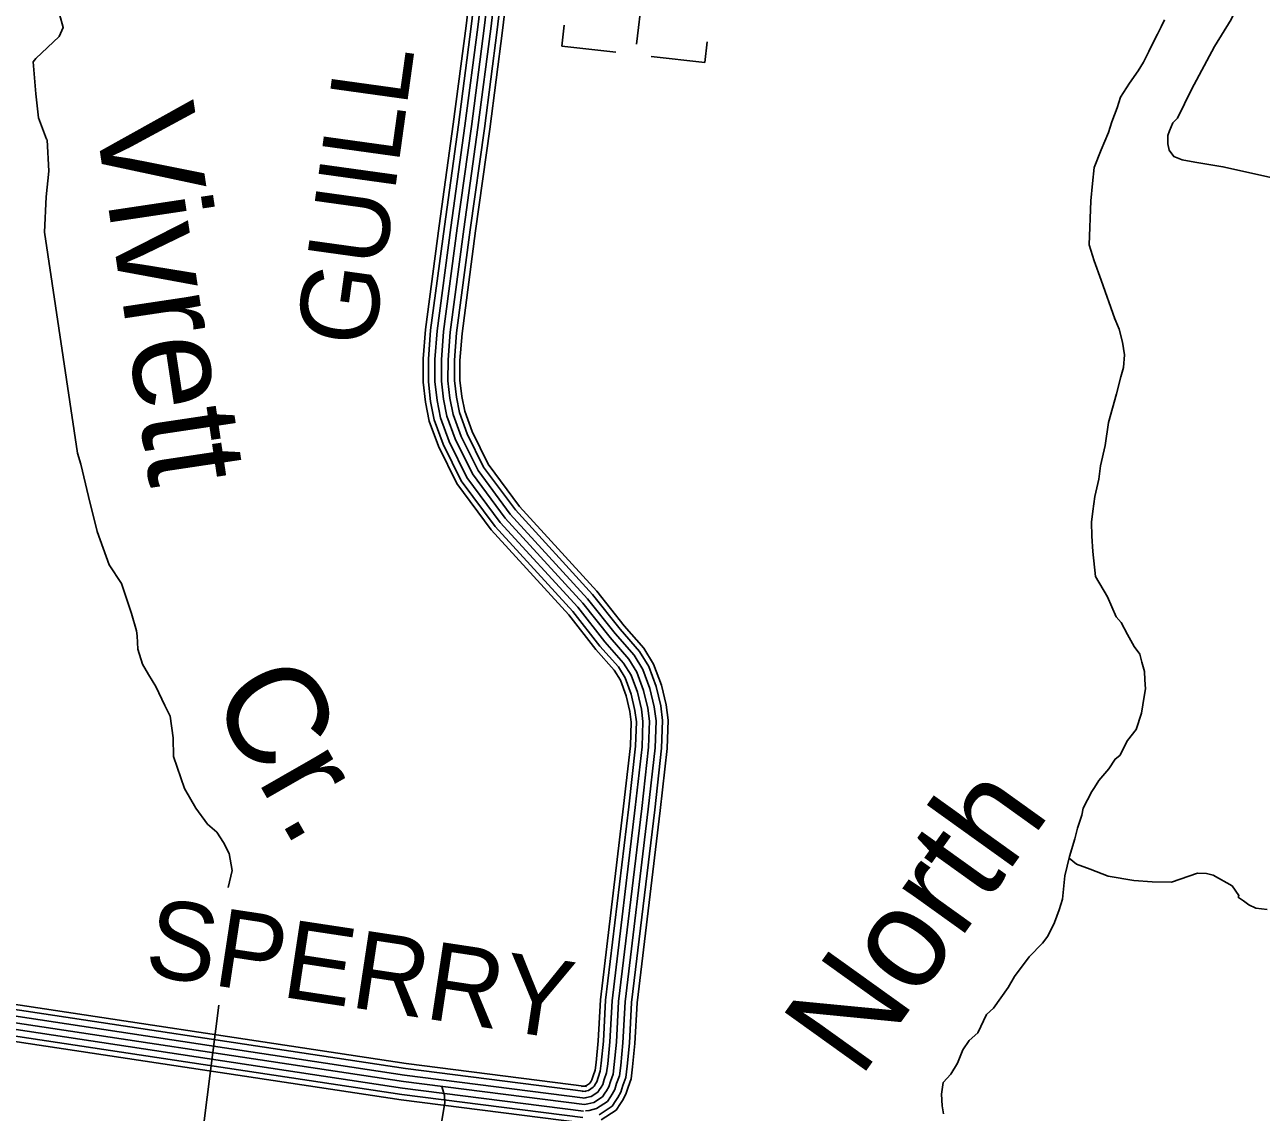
# Model space of a CAD drawing. Extents: x 1788175 to 1969470, y 584502 to 738744.
# Drawn here: x 1807760 to 1813624, y 659018 to 664174 of the extents above; entities that cross this region are included whole.
import ezdxf

# ---------------------------------------------------------------- set-up
doc = ezdxf.new("R2010")
doc.units = 0
for name, color, linetype in [('DESIGN - DRAINAGE - Bridges and Cross Drains Size Text', 7, 'Continuous'), ('DESIGN - ROW - Right-of-Way and Easement Labels', 7, 'Continuous'), ('DESIGN - TRANSPORTATION - Edge of Traveled Way', 7, 'Continuous'), ('DESIGN - TRANSPORTATION - Text', 7, 'Continuous'), ('DESIGN - UTILITIES - Cable (Underground) with Text', 7, 'Continuous'), ('SURVEY - CONTOURS - Index with Text', 7, 'Continuous'), ('SURVEY - TRANSPORTATION - Roads', 7, 'Continuous')]:
    doc.layers.add(name, color=color, linetype=linetype)

msp = doc.modelspace()

# ---------------------------------------------------------------- linework, layer by layer
at = {"layer": 'DESIGN - TRANSPORTATION - Edge of Traveled Way'}
msp.add_lwpolyline([(1808680.6, 659524.7), (1808611, 658976.8)], dxfattribs=at)
at = {"layer": 'DESIGN - TRANSPORTATION - Text'}
for points in [[(1807924.5, 664223.1), (1807942.3, 664161.1), (1807922.3, 664117.2), (1807812.2, 664013.4), (1807800.1, 663997.4), (1807811.9, 663845.6), (1807825.7, 663731.6), (1807863.5, 663631.7), (1807865.5, 663627.7), (1807873.3, 663479.8), (1807861.1, 663358), (1807852.8, 663190.1), (1808009.8, 662142.3)], [(1813165.7, 664196.2), (1813149, 664162.9), (1813132.4, 664129.6), (1813107.4, 664079.6), (1813090.7, 664046.3), (1813065.7, 663996.3), (1813040.7, 663954.7), (1812999.1, 663896.3), (1812957.4, 663829.7), (1812940.8, 663779.7), (1812915.8, 663713.1), (1812899.1, 663663.1), (1812865.8, 663579.8), (1812832.5, 663496.5), (1812824.2, 663421.5), (1812815.8, 663338.2), (1812807.5, 663130), (1812832.5, 663055), (1812865.8, 662963.4), (1812929.4, 662778.6)], [(1812927.7, 662781.9), (1812934.8, 662767.8), (1812950.7, 662729.9), (1812966.6, 662667.9), (1812976.5, 662607.9), (1812970.4, 662548), (1812958.3, 662504.1), (1812938.2, 662424.2), (1812900, 662288.3), (1812883.8, 662178.5), (1812861.7, 662082.6), (1812853.6, 662018.7), (1812835.5, 661936.8), (1812825.3, 661866.8), (1812819.3, 661814.9), (1812821.2, 661748.9), (1812825, 661677), (1812838.8, 661557.1), (1812894.7, 661461.1), (1812936.5, 661367.2), (1812960.4, 661339.2), (1812990.3, 661283.2), (1813022.2, 661225.2), (1813048.2, 661189.2), (1813058.1, 661151.2), (1813070, 661107.3), (1813071.9, 661067.3), (1813075.9, 661025.3), (1813069.8, 660989.4), (1813055.7, 660909.5), (1813031.6, 660831.6), (1812989.5, 660779.7), (1812953.4, 660709.8), (1812931.4, 660691.8), (1812901.3, 660645.9), (1812853.3, 660590), (1812833.2, 660558.1), (1812821.2, 660538.1), (1812779.1, 660460.2), (1812773, 660426.3), (1812752.9, 660364.4), (1812740.9, 660314.4), (1812714.7, 660230.5), (1812692.6, 660138.7), (1812682.4, 660028.8), (1812666.4, 659976.8), (1812644.3, 659916.9), (1812612.2, 659853), (1812586.1, 659819.1), (1812524.1, 659755.2), (1812453.9, 659661.4), (1812423.9, 659609.5), (1812353.7, 659511.7), (1812321.7, 659481.7), (1812279.6, 659393.9), (1812239.5, 659357.9), (1812209.5, 659314), (1812183.4, 659250.1), (1812151.3, 659198.2), (1812115.3, 659158.3), (1812107.2, 659104.3), (1812111.1, 659048.4), (1812117, 659010.4)], [(1808009.8, 662142.3), (1808025.8, 662090.2), (1808061.5, 661936.3), (1808103.2, 661770.5), (1808160.9, 661612.5), (1808218.8, 661524.6), (1808266.5, 661382.6), (1808290.4, 661300.7), (1808292.3, 661276.7), (1808296.2, 661212.8), (1808318.1, 661142.8), (1808346, 661092.8), (1808381.9, 661036.8), (1808423.8, 660946.9), (1808449.7, 660894.9), (1808463.5, 660793), (1808465.3, 660705.1), (1808517.1, 660553.1), (1808570.9, 660459.2), (1808626.8, 660383.2), (1808670.7, 660345.2), (1808702.6, 660297.2), (1808728.5, 660245.2), (1808743.8, 660163.5), (1808725.1, 660083.2)], [(1813516.1, 660041.8), (1813518.1, 660045.8), (1813486.2, 660091.8), (1813396.3, 660141.8), (1813364.3, 660149.9), (1813322.4, 660151.9), (1813198.3, 660108.1), (1813106.4, 660110.2), (1813020.4, 660116.3), (1812898.5, 660136.4), (1812812.6, 660170.5), (1812748.7, 660194.5), (1812712.8, 660222.6)], [(1813651.9, 659979.7), (1813598, 659985.7), (1813566, 660001.8), (1813540.1, 660019.8), (1813516.1, 660035.8), (1813516.1, 660041.8)]]:
    msp.add_lwpolyline(points, dxfattribs=at)
at = {"layer": 'DESIGN - UTILITIES - Cable (Underground) with Text'}
for p, q in [((1810661.9, 664081.9), (1810691, 664333.8)), ((1810306.4, 664072.7), (1810317.8, 664171.5)), ((1810306.4, 664072.5), (1810562.8, 664042.9)), ((1810985.1, 663994.1), (1810996.6, 664093.2)), ((1810730.1, 664023.6), (1810985.1, 663994.2))]:
    msp.add_line(p, q, dxfattribs=at)
at = {"layer": 'SURVEY - CONTOURS - Index with Text'}
for points in [[(1805786.7, 659745.2), (1805838.2, 659755.4), (1805969, 659761.6), (1806074.2, 659765.8), (1806248.8, 659744.8), (1806388, 659728.5), (1807412.7, 659575.2), (1809568.3, 659249.2), (1810424.8, 659140.4)], [(1805791.6, 659721), (1805841.2, 659730.8), (1805970.1, 659736.9), (1806073.2, 659741), (1806245.9, 659720.2), (1806384.7, 659704), (1807409.1, 659550.8), (1809564.9, 659224.7), (1810421.6, 659115.9)], [(1805797.6, 659690.6), (1805845, 659700), (1805971.4, 659706), (1806072, 659709.9), (1806242.3, 659689.5), (1806380.6, 659673.3), (1807404.4, 659520.1), (1809560.7, 659194), (1810417.7, 659085.1)], [(1805803.6, 659660.2), (1805848.8, 659669.1), (1805972.8, 659675), (1806070.7, 659678.9), (1806238.6, 659658.7), (1806376.5, 659642.5), (1807399.8, 659489.5), (1809556.4, 659163.3), (1810413.8, 659054.4)], [(1805803.6, 659660.2), (1805848.8, 659669.1), (1805972.8, 659675), (1806070.7, 659678.9), (1806238.6, 659658.7), (1806376.5, 659642.5), (1807399.8, 659489.5), (1809556.4, 659163.3), (1810413.8, 659054.4)], [(1805809.7, 659629.7), (1805852.6, 659638.3), (1805974.1, 659644), (1806069.5, 659647.8), (1806235, 659627.9), (1806372.4, 659611.8), (1807395.2, 659458.8), (1809552.1, 659132.6), (1810409.9, 659023.6)], [(1805815.7, 659599.3), (1805856.3, 659607.4), (1805975.4, 659613), (1806068.2, 659616.7), (1806231.3, 659597.1), (1806368.3, 659581.1), (1807390.6, 659428.2), (1809547.8, 659101.9), (1810406, 658992.9)], [(1805820.7, 659574.1), (1805859.5, 659581.8), (1805976.6, 659587.3), (1806067.2, 659590.9), (1806228.3, 659571.6), (1806364.9, 659555.6), (1807386.8, 659402.7), (1809544.3, 659076.4), (1810402.8, 658967.4)]]:
    msp.add_lwpolyline(points, dxfattribs=at)
at = {"layer": 'SURVEY - TRANSPORTATION - Roads'}
for points in [[(1810400.1, 659140), (1810413.3, 659142.1), (1810424, 659144.7), (1810438.1, 659153.9), (1810439.3, 659155.7), (1810445.6, 659165.1), (1810449.5, 659172.1), (1810455.4, 659191.1), (1810465, 659218.1), (1810469.7, 659253.5), (1810479.6, 659356), (1810490, 659550.8), (1810599.9, 660468.4), (1810632, 660754.4), (1810635.9, 660867.9), (1810629.5, 660918.4), (1810611.9, 660992.7), (1810584.9, 661065.8), (1810555.3, 661114.2), (1810469, 661212.2), (1810339.8, 661375.6), (1809971.7, 661778.7), (1809808.8, 661998.5), (1809721.7, 662175.5), (1809678, 662294.1), (1809660.1, 662384.3), (1809649.3, 662478.7), (1809649.5, 662588.9), (1809660.2, 662728.4), (1809725.4, 663220.5), (1809792.3, 663701.9), (1809853, 664168.6), (1809951.1, 664993.3)], [(1810404, 659115.6), (1810418.2, 659117.9), (1810433.9, 659121.6), (1810456, 659136), (1810459.9, 659142), (1810466.7, 659152.2), (1810472.4, 659162.3), (1810478.9, 659183.3), (1810489.2, 659212.3), (1810494.3, 659250.7), (1810504.2, 659354.1), (1810514.6, 659548.7), (1810624.5, 660465.5), (1810656.7, 660752.6), (1810660.7, 660869.1), (1810653.8, 660922.8), (1810635.6, 660999.9), (1810607.2, 661076.6), (1810575.3, 661128.9), (1810488, 661228.1), (1810358.7, 661391.6), (1809990.8, 661794.4), (1809830, 662011.4), (1809744.5, 662185.3), (1809701.9, 662300.9), (1809684.6, 662388.1), (1809674, 662480.1), (1809674.2, 662587.9), (1809684.8, 662725.8), (1809749.9, 663217.2), (1809816.8, 663698.6), (1809877.5, 664165.5), (1809975.5, 664988.7)], [(1810408.9, 659085), (1810424.2, 659087.4), (1810446.3, 659092.7), (1810478.3, 659113.5), (1810485.8, 659124.9), (1810493.2, 659136), (1810501, 659150), (1810508.3, 659173.5), (1810519.5, 659205), (1810525.1, 659247.1), (1810535.1, 659351.8), (1810545.5, 659546), (1810655.3, 660462), (1810687.6, 660750.3), (1810691.7, 660870.5), (1810684.4, 660928.4), (1810665.3, 661008.9), (1810635.2, 661090.2), (1810600.3, 661147.4), (1810511.8, 661248), (1810382.3, 661411.7), (1810014.8, 661814.1), (1809856.6, 662027.6), (1809773, 662197.5), (1809731.8, 662309.3), (1809715.2, 662392.9), (1809705, 662481.9), (1809705.2, 662586.7), (1809715.6, 662722.6), (1809780.6, 663213), (1809847.5, 663694.5), (1809908.3, 664161.7), (1810006, 664982.8)], [(1810036.5, 664977), (1809939.1, 664157.9), (1809878.2, 663690.4), (1809811.3, 663208.9), (1809746.5, 662719.4), (1809736.2, 662585.5), (1809736, 662483.6), (1809745.9, 662397.7), (1809761.7, 662317.7), (1809801.5, 662209.8), (1809883.2, 662043.8), (1810038.8, 661833.9), (1810405.9, 661431.8), (1810535.6, 661267.8), (1810625.4, 661165.8), (1810663.2, 661103.8), (1810695.1, 661017.9), (1810714.9, 660933.9), (1810722.8, 660872), (1810718.6, 660748.1), (1810686.1, 660458.4), (1810576.4, 659543.3), (1810566.1, 659349.5), (1810555.9, 659243.6), (1810549.8, 659197.7), (1810537.7, 659163.7), (1810529.7, 659137.8), (1810519.6, 659119.8), (1810511.6, 659107.8), (1810500.7, 659091.1), (1810458.7, 659063.8), (1810430.3, 659057), (1810413.8, 659054.4)], [(1810413.8, 659054.4), (1810430.3, 659057), (1810458.7, 659063.8), (1810500.7, 659091.1), (1810511.6, 659107.8), (1810519.6, 659119.8), (1810529.7, 659137.8), (1810537.7, 659163.7), (1810549.8, 659197.7), (1810555.9, 659243.6), (1810566.1, 659349.5), (1810576.4, 659543.3), (1810686.1, 660458.4), (1810718.6, 660748.1), (1810722.8, 660872), (1810714.9, 660933.9), (1810695.1, 661017.9), (1810663.2, 661103.8), (1810625.4, 661165.8), (1810535.6, 661267.8), (1810405.9, 661431.8), (1810038.8, 661833.9), (1809883.2, 662043.8), (1809801.5, 662209.8), (1809761.7, 662317.7), (1809745.9, 662397.7), (1809736, 662483.6), (1809736.2, 662585.5), (1809746.5, 662719.4), (1809811.3, 663208.9), (1809878.2, 663690.4), (1809939.1, 664157.9), (1810036.5, 664977)], [(1810418.7, 659023.8), (1810436.4, 659026.6), (1810471.1, 659034.9), (1810523, 659068.6), (1810537.5, 659090.7), (1810546.1, 659103.6), (1810558.3, 659125.5), (1810567.1, 659153.9), (1810580.1, 659190.4), (1810586.7, 659240.1), (1810597, 659347.2), (1810607.3, 659540.7), (1810716.8, 660454.8), (1810749.5, 660745.8), (1810753.9, 660873.4), (1810745.5, 660939.5), (1810724.8, 661026.9), (1810691.3, 661117.4), (1810650.4, 661184.3), (1810559.4, 661287.7), (1810429.6, 661451.9), (1810062.7, 661853.6), (1809909.8, 662060), (1809830, 662222), (1809791.7, 662326.1), (1809776.5, 662402.4), (1809767, 662485.3), (1809767.2, 662584.3), (1809777.3, 662716.2), (1809842.1, 663204.7), (1809908.9, 663686.2), (1809969.8, 664154), (1810067.1, 664971.2)], [(1810483.5, 659006), (1810545.4, 659046.2), (1810563.3, 659073.6), (1810572.6, 659087.4), (1810587, 659113.2), (1810596.6, 659144.2), (1810610.4, 659183.1), (1810617.5, 659236.6), (1810627.9, 659344.9), (1810638.2, 659538), (1810747.6, 660451.2), (1810780.5, 660743.6), (1810784.9, 660874.8), (1810776, 660945), (1810754.5, 661035.8), (1810719.3, 661131), (1810675.5, 661202.7), (1810583.2, 661307.6), (1810453.2, 661472), (1810086.7, 661873.3), (1809936.3, 662076.2), (1809858.6, 662234.2), (1809821.6, 662334.6), (1809807.2, 662407.2), (1809798, 662487.1), (1809798.2, 662583.1), (1809808.2, 662712.9), (1809872.8, 663200.5), (1809939.7, 663682.1), (1810000.6, 664150.2), (1810097.6, 664965.4)], [(1810493.8, 658982), (1810564, 659027.6), (1810584.8, 659059.4), (1810594.5, 659073.9), (1810610.7, 659103), (1810621, 659136), (1810635.5, 659177), (1810643, 659233.7), (1810653.5, 659343), (1810663.8, 659535.8), (1810773.2, 660448.3), (1810806.1, 660741.7), (1810810.7, 660876), (1810801.4, 660949.6), (1810779.2, 661043.3), (1810742.5, 661142.3), (1810696.2, 661218), (1810603, 661324), (1810472.8, 661488.7), (1810106.6, 661889.7), (1809958.4, 662089.7), (1809882.2, 662244.4), (1809846.4, 662341.6), (1809832.6, 662411.2), (1809823.8, 662488.5), (1809823.9, 662582.1), (1809833.7, 662710.3), (1809898.3, 663197.1), (1809965.1, 663678.7), (1810026.1, 664147), (1810122.9, 664960.6)], [(1813636.5, 664399.6), (1813562.4, 664329.8), (1813518.3, 664275.9), (1813482.2, 664198), (1813402, 664070.2), (1813293.6, 663866.5), (1813227.4, 663730.7), (1813205.4, 663708.7), (1813189.3, 663670.8), (1813181.3, 663648.8), (1813181.2, 663608.8), (1813187.1, 663578.8), (1813209.1, 663548.8), (1813249, 663532.8), (1813309, 663522.8), (1813442.9, 663500.6), (1813734.7, 663434.4)], [(1809738.1, 659140.2), (1809749.8, 659096.6), (1809751.7, 659064.7), (1809737.6, 658976.8), (1809703.3, 658791), (1809679, 658639.1), (1809676.7, 658499.3), (1809682.5, 658401.3), (1809710.3, 658289.4), (1809758.1, 658165.5), (1809825.9, 658057.5), (1809901.7, 657961.5), (1810011.5, 657883.4), (1810155.3, 657805.4), (1810207.3, 657789.4), (1810254.2, 657782.6), (1810281.1, 657786), (1810426.4, 657806.8)]]:
    msp.add_lwpolyline(points, dxfattribs=at)

# ---------------------------------------------------------------- texts
at = {"layer": 'DESIGN - DRAINAGE - Bridges and Cross Drains Size Text'}
for s, rotation, p in [('Vivrett', 278.52216, (1808089, 663753.4)), ('Cr.', 299.8023, (1808631.4, 660991.4)), ('North', 54.36548, (1811720.3, 659172.2))]:
    msp.add_text(s, height=475, rotation=rotation, dxfattribs=at).set_placement(p)
at = {"layer": 'DESIGN - ROW - Right-of-Way and Easement Labels'}
for s, rotation, p in [('GUILL', 82.09381, (1809411.7, 662635.7)), ('SP', 351.39839, (1808319, 659670.5)), ('ERRY', 351.39839, (1808969.9, 659566.3))]:
    msp.add_text(s, height=370, rotation=rotation, dxfattribs=at).set_placement(p)

doc.saveas('drawing.dxf')
